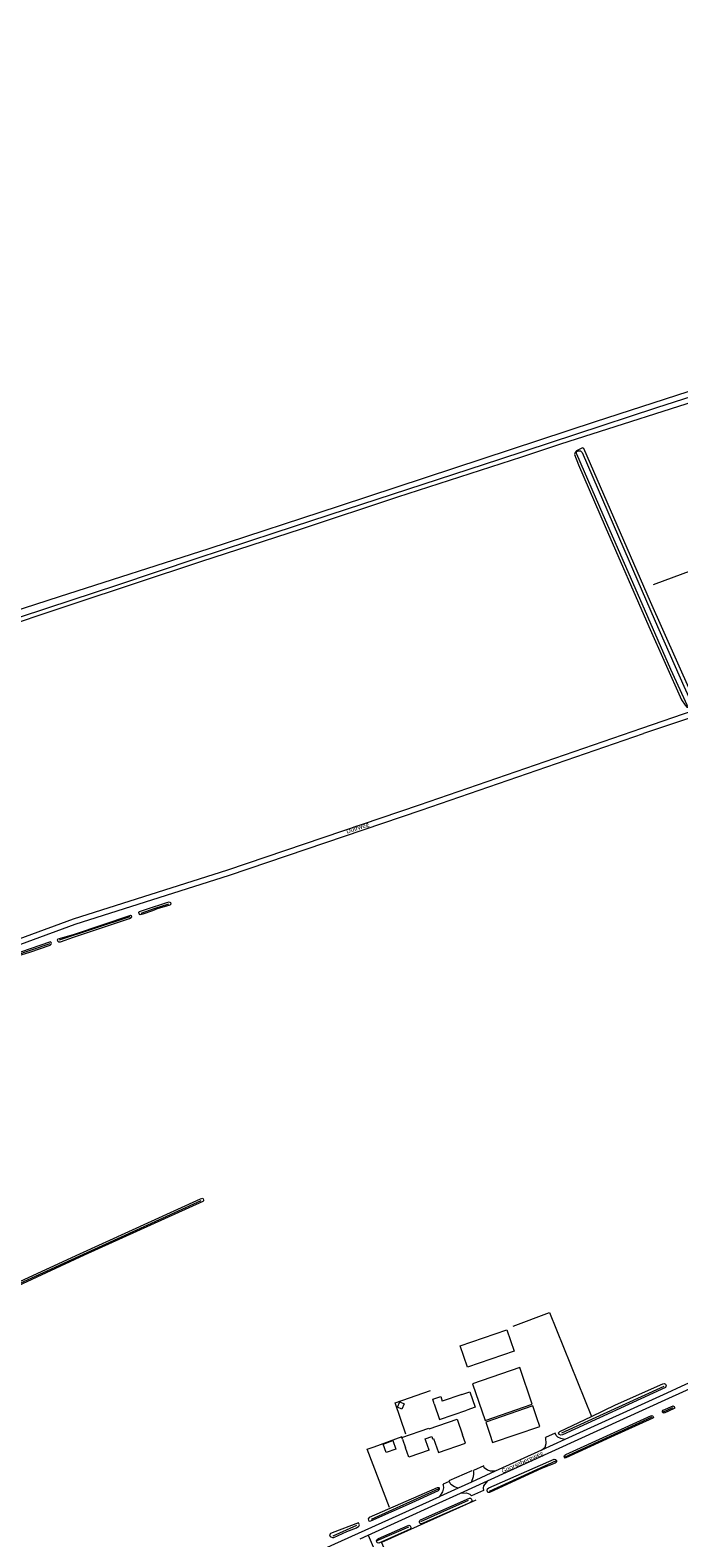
# Model space of a CAD drawing. Extents: x 177628 to 188968, y 384226 to 390673.
# Tile 318 of 393: x 184380 to 184742, y 389203 to 390043. Entities that reach past the tile are written whole.
import ezdxf

# ---------------------------------------------------------------- set-up
doc = ezdxf.new("R2010")
doc.units = 0
for name, color, linetype, lineweight in [('B01_F', 14, 'Continuous', 9), ('B01_T', 14, 'Continuous', 9), ('B02_T', 14, 'Continuous', 9), ('B14_F', 14, 'Continuous', 9), ('T02_F', 253, 'RASTER', 9), ('T03_F', 253, 'Continuous', 9), ('T03_T', 253, 'Continuous', 9), ('T04_F', 253, 'HAAG', 9), ('T07_F', 253, 'Continuous', 9), ('T09_F', 253, 'Continuous', 9), ('T22_F', 253, 'Continuous', 9), ('V00_F', 8, 'Continuous', 9), ('V00_T', 8, 'Continuous', 9), ('V06_F', 8, 'Continuous', 9), ('V06_T', 8, 'Continuous', 9), ('W01_F', 253, 'Continuous', 9), ('Z06', 7, 'Continuous', 9)]:
    doc.layers.add(name, color=color, linetype=linetype, lineweight=lineweight)
doc.styles.add('Legend', font='calibri.ttf')
doc.linetypes.add('HAAG', pattern='A,4,-1,[5,TOPOCAD.SHX,S=0.35,R=0,X=-0.35,Y=-0.35],-1', length=6)
doc.linetypes.add('RASTER', pattern='A,4,-1,[4,TOPOCAD.SHX,S=0.5,R=0,X=-0.5,Y=0],-1', length=6)

msp = doc.modelspace()

# ---------------------------------------------------------------- linework, layer by layer
at = {"layer": 'B01_F', "linetype": 'Continuous'}
msp.add_lwpolyline([(184602.79, 389252.214), (184591.555, 389248.298), (184589.71, 389253.589)], dxfattribs=at)
at = {"layer": 'B01_T', "linetype": 'Continuous'}
for points in [[(184588.054, 389258.34), (184587.716, 389259.377), (184602.656, 389264.525), (184602.809, 389264.081), (184618.459, 389269.473), (184621.392, 389260.916)], [(184600.945, 389257.507), (184600.591, 389258.523), (184604.385, 389259.846), (184604.795, 389258.667), (184605.261, 389258.831), (184608.023, 389250.913), (184623.052, 389256.152), (184621.392, 389260.916)], [(184588.054, 389258.34), (184589.71, 389253.589)], [(184602.79, 389252.214), (184600.945, 389257.507)]]:
    msp.add_lwpolyline(points, dxfattribs=at)
at = {"layer": 'B02_T', "linetype": 'Continuous'}
for points in [[(184660.313, 389277.831), (184653.35, 389298.26), (184627.118, 389289.319), (184634.08, 389268.89), (184660.313, 389277.831)], [(184605.754, 389278.018), (184608.667, 389269.44), (184623.928, 389274.622)], [(184621.015, 389283.2), (184610.158, 389279.513)], [(184662.898, 389270.249), (184660.628, 389276.89), (184634.379, 389267.951), (184636.663, 389261.282)], [(184636.663, 389261.282), (184638.269, 389256.565), (184664.514, 389265.498), (184662.898, 389270.249)]]:
    msp.add_lwpolyline(points, dxfattribs=at)
at = {"layer": 'B14_F', "linetype": 'Continuous'}
for points in [[(184624.272, 389298.552), (184620.213, 389310.403), (184646.22, 389319.311), (184650.279, 389307.46), (184624.272, 389298.552)], [(184621.015, 389283.2), (184625.595, 389284.755), (184628.539, 389276.188), (184623.928, 389274.622)], [(184589.015, 389278.086), (184587.73, 389275.13), (184585.309, 389276.186), (184586.594, 389279.142), (184589.015, 389278.086)], [(184605.754, 389278.018), (184604.877, 389280.703), (184609.343, 389282.113), (184610.158, 389279.513)], [(184584.286, 389252.814), (184578.932, 389250.902), (184577.227, 389255.678), (184582.582, 389257.591), (184584.286, 389252.814)]]:
    msp.add_lwpolyline(points, dxfattribs=at)
at = {"layer": 'T02_F', "linetype": 'RASTER'}
msp.add_lwpolyline([(184649.625, 389321.396), (184670.036, 389328.9), (184693.398, 389271.129)], dxfattribs=at)
at = {"layer": 'T03_F', "linetype": 'Continuous'}
for points in [[(184797.217, 389731.17), (184789.423, 389757.121), (184727.711, 389734.267)], [(184589.872, 389261.262), (184583.89, 389278.656), (184603.667, 389285.552)], [(184572.168, 389254.144), (184587.751, 389259.821)]]:
    msp.add_lwpolyline(points, dxfattribs=at)
at = {"layer": 'T03_T', "linetype": 'Continuous'}
msp.add_lwpolyline([(184628.868, 389224.352), (184576.287, 389200.865), (184597.453, 389152.04)], dxfattribs=at)
at = {"layer": 'T04_F', "linetype": 'HAAG'}
for points in [[(184580.701, 389220.262), (184568.268, 389252.751), (184572.168, 389254.144)], [(184614.103, 389235.344), (184626.866, 389241.003)]]:
    msp.add_lwpolyline(points, dxfattribs=at)
at = {"layer": 'T07_F', "linetype": 'Continuous'}
for points in [[(184457.553, 389556.397), (184449.874, 389553.974), (184442.17, 389551.258)], [(184435.988, 389549.427), (184396.54, 389536.255)], [(184391.416, 389534.376), (184371.216, 389527.471), (184364.496, 389525.48)], [(184112.425, 389225.264), (184128.11, 389232.359), (184157.521, 389246.004), (184195.188, 389263.288), (184226.533, 389277.597), (184264.693, 389295.107), (184322.418, 389321.372), (184408.227, 389360.597), (184475.782, 389391.297)], [(184676.749, 389261.964), (184733.863, 389287.991)], [(184733.586, 389273.682), (184738.703, 389276.012)], [(184678.238, 389248.479), (184727.209, 389270.778)], [(184636.478, 389229.437), (184673.808, 389246.459)], [(184570.674, 389213.914), (184608.437, 389230.966)], [(184598.244, 389212.626), (184609.335, 389217.5), (184624.738, 389224.427)], [(184549.386, 389204.514), (184562.506, 389210.442)], [(184573.813, 389201.891), (184591.517, 389209.671)]]:
    msp.add_lwpolyline(points, dxfattribs=at)
at = {"layer": 'T09_F', "linetype": 'Continuous'}
for points in [[(184201.123, 389657.485), (184233.915, 389668.055), (184278.817, 389682.295), (184327.237, 389698.217), (184357.596, 389708.129), (184403.355, 389723.232), (184475.671, 389747.249), (184531.779, 389765.484), (184585.335, 389783.292), (184654.624, 389805.57), (184676.216, 389812.772), (184768.228, 389842.112), (184834.36, 389864.696), (184928.008, 389895.983), (185022.779, 389927.181), (185106.861, 389955.068), (185180.891, 389978.911), (185276.638, 390010.734)], [(184725.424, 389710.988), (184743.474, 389670.25), (184745.535, 389667.27), (184746.563, 389666.042), (184748.074, 389665.678), (184749.841, 389665.781), (184750.959, 389666.408), (184751.116, 389667.474), (184748.345, 389675.22), (184726.35, 389724.866), (184689.105, 389810.266), (184688.422, 389810.481), (184686.898, 389809.845), (184685.009, 389808.984), (184684.257, 389807.939), (184683.932, 389806.855), (184686.129, 389801.011), (184700.933, 389766.75), (184725.424, 389710.988)], [(184451.287, 389553.714), (184448.733, 389552.734), (184443.215, 389550.864), (184441.716, 389550.468), (184441.459, 389550.561), (184441.073, 389551.748), (184441.079, 389551.99), (184441.414, 389552.259), (184445.224, 389553.636), (184456.676, 389557.384), (184458.018, 389557.731), (184458.395, 389557.583), (184458.596, 389557.319), (184458.696, 389557.143), (184458.825, 389556.759), (184458.816, 389556.395), (184458.618, 389556.123), (184458.284, 389555.889), (184451.287, 389553.714)], [(184451.531, 389553.808), (184451.287, 389553.714)], [(184405.027, 389539.546), (184395.864, 389536.941), (184395.589, 389536.486), (184395.869, 389535.807), (184396.5, 389535.432), (184397.357, 389535.485), (184404.655, 389538.033), (184435.863, 389548.357), (184436.793, 389548.89), (184437.144, 389549.32), (184436.89, 389549.823), (184436.662, 389550.149), (184436.309, 389550.098), (184405.027, 389539.546)], [(184380.193, 389529.599), (184391.593, 389533.649), (184392.247, 389534.105), (184392.396, 389534.559), (184392.142, 389535.062), (184391.788, 389535.388), (184364.256, 389526.035), (184363.627, 389525.655), (184363.906, 389525.102), (184364.563, 389524.802), (184380.193, 389529.599)], [(184111.35, 389226.454), (184133.262, 389236.038), (184170.915, 389253.44), (184355.841, 389337.615), (184408.145, 389361.553), (184475.455, 389392.192), (184476.651, 389392.555), (184476.969, 389392.267), (184477.148, 389391.606), (184477.057, 389391.131), (184476.643, 389390.817), (184410.588, 389360.816), (184354.853, 389335.18), (184251.777, 389287.881), (184138.478, 389236.14), (184112.103, 389224.227)], [(184706.801, 389277.533), (184733.117, 389289.264), (184733.943, 389289.397), (184734.654, 389289.133), (184735.065, 389288.238), (184734.628, 389287.152), (184677.296, 389260.844), (184676.286, 389260.577), (184675.418, 389260.967), (184674.992, 389262.002), (184675.634, 389262.641), (184693.398, 389271.129)], [(184693.398, 389271.129), (184706.801, 389277.533)], [(184733.319, 389274.492), (184738.824, 389276.995), (184739.348, 389276.626), (184739.683, 389276.119), (184739.624, 389275.584), (184739.494, 389275.423), (184733.852, 389272.875)], [(184678.238, 389248.479), (184678.101, 389248.878), (184678.405, 389249.322), (184679.126, 389249.856), (184726.846, 389271.55)], [(184727.56, 389270.033), (184704.141, 389259.455), (184678.98, 389247.96), (184678.605, 389247.89), (184678.238, 389248.479)], [(184673.808, 389246.459), (184673.843, 389245.755), (184673.669, 389245.471), (184673.036, 389245.079), (184665.536, 389242.045), (184636.51, 389228.675), (184635.811, 389228.76), (184635.37, 389229.167), (184635.13, 389230.023), (184635.421, 389230.716), (184636.184, 389231.269), (184672.531, 389247.287), (184673.372, 389247.114), (184673.806, 389246.5), (184673.808, 389246.459)], [(184591.445, 389222.238), (184608.157, 389229.907), (184608.721, 389230.609), (184608.656, 389231.071), (184608.545, 389231.315), (184607.401, 389231.233), (184569.457, 389214.807), (184568.849, 389213.986), (184569.047, 389213.339), (184569.234, 389212.932), (184569.608, 389212.76), (184570.452, 389212.852), (184591.445, 389222.238)], [(184597.986, 389213.441), (184625.331, 389225.577), (184625.928, 389225.495), (184626.426, 389224.962), (184626.673, 389224.313), (184626.5, 389223.472), (184625.532, 389222.926), (184598.697, 389211.196)], [(184557.022, 389206.935), (184562.375, 389208.998), (184563.727, 389209.914), (184563.973, 389210.666), (184563.488, 389211.723), (184548.83, 389206.228), (184547.836, 389205.821), (184547.409, 389205.035), (184547.723, 389204.244), (184549.006, 389203.7), (184549.684, 389203.617), (184557.022, 389206.935)], [(184592.234, 389208.291), (184574.875, 389200.443), (184573.934, 389200.723), (184573.475, 389201.833), (184573.722, 389202.404), (184573.935, 389202.603), (184574.633, 389203.076), (184591.138, 389210.401)]]:
    msp.add_lwpolyline(points, dxfattribs=at)
at = {"layer": 'T09_F', "linetype": 'Continuous', "extrusion": (0, 0, -1)}
for centre, radius, start, end in [((-184727.038, 389270.714), 0.858, 77.057144, 232.533333), ((-184733.831, 389273.764), 0.89, 268.645945, 54.867263), ((-184591.478, 389209.238), 1.212, 73.707102, 231.395346), ((-184598.642, 389212.414), 1.219, 267.403328, 57.450289)]:
    msp.add_arc(centre, radius, start, end, dxfattribs=at)
at = {"layer": 'T22_F', "linetype": 'Continuous'}
for points in [[(184673.137, 389261.717), (184667.737, 389259.263)], [(184633.363, 389243.643), (184627.554, 389241.004)], [(184614.106, 389234.893), (184610.639, 389233.317)], [(184633.107, 389229.893), (184626.493, 389226.883)]]:
    msp.add_lwpolyline(points, dxfattribs=at)
at = {"layer": 'V00_F', "linetype": 'Continuous'}
for points in [[(184665.423, 389252.242), (184667.467, 389254.009), (184668.056, 389255.937), (184667.858, 389258.977), (184667.737, 389259.263)], [(184678.528, 389258.197), (184676.261, 389258.722), (184674.567, 389259.603), (184673.698, 389260.493), (184673.137, 389261.717)], [(184639.743, 389240.573), (184637.086, 389240.643), (184635.36, 389241.094), (184633.553, 389242.522), (184633.363, 389243.643)], [(184608.881, 389226.549), (184610.559, 389229.115), (184611.005, 389231.253), (184610.885, 389232.718), (184610.639, 389233.317)], [(184619.015, 389231.154), (184616.96, 389231.822), (184614.89, 389233.221), (184614.189, 389234.649), (184614.106, 389234.893)], [(184626.446, 389234.53), (184627.505, 389237.641), (184627.864, 389238.865), (184627.777, 389240.16), (184627.554, 389241.004)], [(184635.437, 389235.157), (184633.262, 389232.455), (184633.066, 389231.19), (184633.107, 389229.893)], [(184620.361, 389228.297), (184623.75, 389228.568), (184625.596, 389227.839), (184626.493, 389226.883)]]:
    msp.add_lwpolyline(points, dxfattribs=at)
at = {"layer": 'V00_T', "linetype": 'Continuous'}
for points in [[(184635.437, 389235.157), (184736.543, 389281.162), (184838.672, 389327.502), (184883.084, 389347.502), (184893.163, 389351.952)], [(184886.518, 389352.648), (184837.364, 389330.442), (184743.323, 389287.722), (184735.452, 389284.063), (184678.528, 389258.197)], [(184665.423, 389252.242), (184639.743, 389240.573)], [(184678.528, 389258.197), (184665.423, 389252.242)], [(184626.446, 389234.53), (184619.015, 389231.154)], [(184620.361, 389228.297), (184635.437, 389235.157)], [(184639.743, 389240.573), (184626.446, 389234.53)], [(184053.18, 388974.683), (184130.53, 389009.939), (184212.464, 389047.564), (184312.852, 389093.343), (184372.373, 389120.383), (184440.542, 389151.133), (184499.202, 389177.163), (184608.881, 389226.549)], [(184568.825, 389204.953), (184606.462, 389221.973), (184620.361, 389228.297)], [(184619.015, 389231.154), (184608.881, 389226.549)], [(184564.43, 389202.966), (184568.825, 389204.953)]]:
    msp.add_lwpolyline(points, dxfattribs=at)
at = {"layer": 'V06_F', "linetype": 'Continuous'}
for points in [[(183940.803, 389390.872), (184026.236, 389419.973), (184089.382, 389440.592), (184143.402, 389458.942), (184193.648, 389475.632), (184263.313, 389499.542), (184324.205, 389518.777), (184404.603, 389548.227), (184490.607, 389575.587), (184597.546, 389611.791), (184721.492, 389654.412)], [(183941.672, 389387.813), (184027.198, 389416.975), (184090.344, 389437.594), (184144.364, 389455.944), (184194.61, 389472.634), (184264.275, 389496.544), (184325.167, 389515.779), (184405.565, 389545.229), (184491.569, 389572.589), (184598.508, 389608.793), (184722.454, 389651.414)]]:
    msp.add_lwpolyline(points, dxfattribs=at)
at = {"layer": 'V06_T', "linetype": 'Continuous'}
for points in [[(184721.492, 389654.412), (184750.684, 389664.412)], [(184751.842, 389661.346), (184722.454, 389651.414)], [(184568.825, 389204.953), (184593.274, 389148.555)]]:
    msp.add_lwpolyline(points, dxfattribs=at)
at = {"layer": 'W01_F', "linetype": 'Continuous'}
for points in [[(185368.161, 390043.201), (185271.18, 390012.852), (185184.435, 389984.54), (185108.78, 389959.765), (185033.965, 389935.233), (184868.361, 389881.303), (184792.382, 389856.491), (184695.343, 389824.965), (184648.525, 389809.71), (184552.621, 389778.069), (184480.014, 389754.397), (184396.597, 389727.6), (184349.907, 389712.46), (184263.234, 389684.074), (184180.248, 389655.785), (184088.776, 389626.233), (184025.093, 389605.224), (183922.572, 389571.249), (183824.476, 389536.34), (183766.977, 389515.705), (183765.423, 389515.264), (183764.835, 389515.02), (183764.41, 389514.523), (183764.688, 389513.383)], [(184768.979, 389845.433), (184729.653, 389832.849), (184684.475, 389818.076), (184642.11, 389803.985), (184599.315, 389790.179), (184556.616, 389776.296), (184516.783, 389763.24), (184472.813, 389748.718), (184429.132, 389734.087), (184390.186, 389721.195), (184291.187, 389688.73)], [(184717.763, 389732.615), (184699.909, 389773.182), (184685.25, 389806.98), (184685.039, 389807.797), (184685.281, 389808.445), (184686.195, 389808.916), (184687.288, 389808.877), (184688.22, 389808.011), (184711.316, 389754.298), (184728.897, 389714.091), (184744.887, 389677.728), (184749.677, 389667.224), (184749.572, 389666.747), (184748.46, 389666.239), (184747.674, 389666.311), (184746.953, 389666.95), (184737.565, 389687.184), (184717.763, 389732.615)]]:
    msp.add_lwpolyline(points, dxfattribs=at)

# ---------------------------------------------------------------- texts
at = {"layer": 'Z06', "linetype": 'Continuous', "style": 'Legend'}
for s, rotation, p in [('Duifweg', 18.543669, (184557.168, 389595.663)), ('Goorsebergweg', 24.462927, (184643.916, 389239.317))]:
    msp.add_text(s, height=2.5, rotation=rotation, dxfattribs=at).set_placement(p)

doc.saveas('drawing.dxf')
